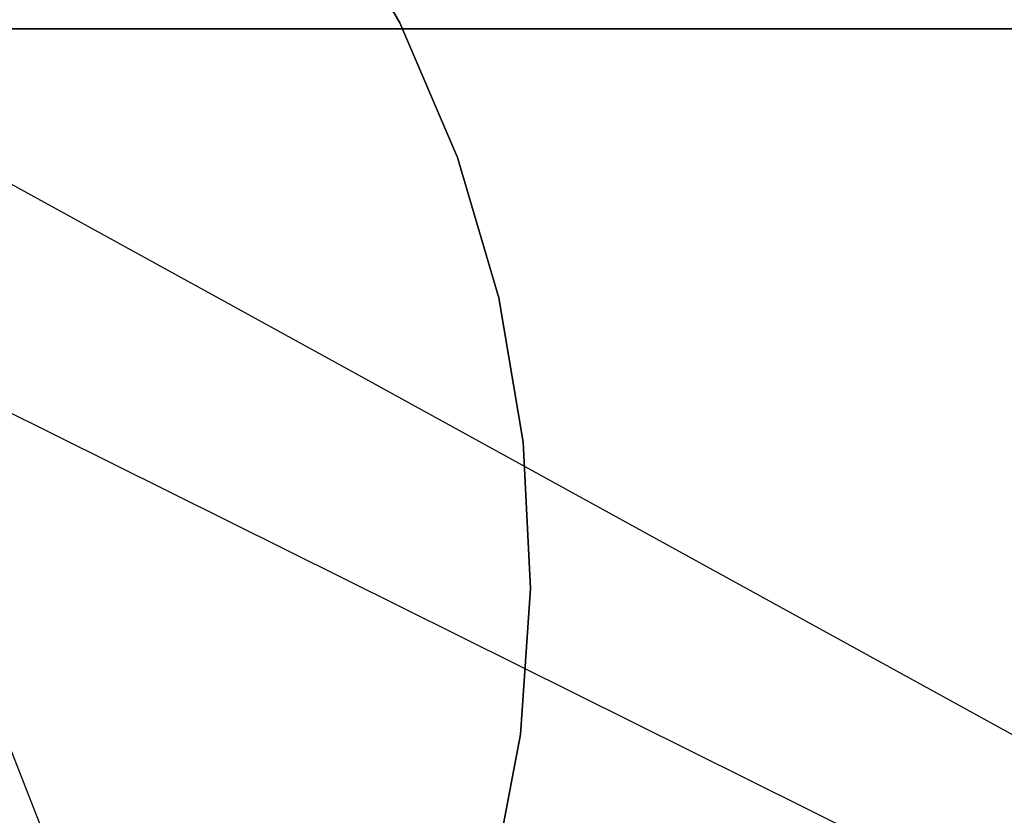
# Model space of a CAD drawing. Extents: x -172 to 172, y -29 to 28.
# Tile 398 of 656: x -16.29 to -8.99, y -13.43 to -7.53. Entities that reach past the tile are written whole.
import ezdxf

# ---------------------------------------------------------------- set-up
doc = ezdxf.new("R2010")
doc.units = 0
doc.header["$LTSCALE"] = 25.4
doc.layers.get('0').update_dxf_attribs({"linetype": 'CONTINUOUS'})

# ---------------------------------------------------------------- blocks, each defined once
blk = doc.blocks.new('RYFLO_AURA_STL')
at = {"color": 0}
for p, q in [((-13.4753, -7.5566, -119), (-14.0178, -6.6175, -119)), ((-14.0178, -6.6175, -120), (-13.4753, -7.5566, -120)), ((-14.0178, -6.6175, -120), (-13.4753, -7.5566, -120)), ((-13.4753, -7.5566, -119), (-14.0178, -6.6175, -119)), ((-13.0477, -8.5533, -119), (-13.4753, -7.5566, -119)), ((-13.4753, -7.5566, -119), (-13.4753, -7.5566, -120)), ((-13.4753, -7.5566, -120), (-13.0477, -8.5533, -120)), ((-13.4753, -7.5566, -119), (-13.4753, -7.5566, -120)), ((-13.4753, -7.5566, -120), (-13.0477, -8.5533, -120)), ((-13.0477, -8.5533, -119), (-13.4753, -7.5566, -119)), ((-12.7411, -9.5936, -119), (-13.0477, -8.5533, -119)), ((-13.0477, -8.5533, -119), (-13.0477, -8.5533, -120)), ((-13.0477, -8.5533, -120), (-12.7411, -9.5936, -120)), ((-13.0477, -8.5533, -119), (-13.0477, -8.5533, -120)), ((-13.0477, -8.5533, -120), (-12.7411, -9.5936, -120)), ((-12.7411, -9.5936, -119), (-13.0477, -8.5533, -119)), ((-12.5598, -10.6629, -119), (-12.7411, -9.5936, -119)), ((-12.7411, -9.5936, -119), (-12.7411, -9.5936, -120)), ((-12.7411, -9.5936, -120), (-12.5598, -10.6629, -120)), ((-12.7411, -9.5936, -119), (-12.7411, -9.5936, -120)), ((-12.7411, -9.5936, -120), (-12.5598, -10.6629, -120)), ((-12.5598, -10.6629, -119), (-12.7411, -9.5936, -119)), ((-12.5063, -11.7461, -119), (-12.5598, -10.6629, -119)), ((-12.5598, -10.6629, -119), (-12.5598, -10.6629, -120)), ((-12.5598, -10.6629, -120), (-12.5063, -11.7461, -120)), ((-12.5598, -10.6629, -119), (-12.5598, -10.6629, -120)), ((-12.5598, -10.6629, -120), (-12.5063, -11.7461, -120)), ((-12.5063, -11.7461, -119), (-12.5598, -10.6629, -119)), ((-12.5815, -12.8281, -119), (-12.5063, -11.7461, -119)), ((-12.5063, -11.7461, -120), (-12.5815, -12.8281, -120)), ((-12.5063, -11.7461, -120), (-12.5815, -12.8281, -120)), ((-12.5815, -12.8281, -119), (-12.5063, -11.7461, -119)), ((-12.5063, -11.7461, -119), (-12.5063, -11.7461, -120)), ((-12.5063, -11.7461, -119), (-12.5063, -11.7461, -120)), ((-12.7841, -13.8935, -119), (-12.5815, -12.8281, -119)), ((-12.5815, -12.8281, -120), (-12.7841, -13.8935, -120)), ((-12.5815, -12.8281, -120), (-12.7841, -13.8935, -120)), ((-12.7841, -13.8935, -119), (-12.5815, -12.8281, -119)), ((-12.5815, -12.8281, -119), (-12.5815, -12.8281, -120)), ((-12.5815, -12.8281, -119), (-12.5815, -12.8281, -120))]:
    blk.add_line(p, q, dxfattribs=at)

msp = doc.modelspace()

# ---------------------------------------------------------------- linework, layer by layer
at = {"color": 0}
for p, q in [((-8.604, -14.2997, -1415.5354), (-22.0949, -7.5997, -1414.3292)), ((-8.604, -7.5997, -1415.5354), (-22.0949, -7.5997, -1414.3292)), ((-8.604, -14.2997, -1415.5354), (-22.0949, -7.5997, -1414.3292)), ((-8.604, -7.5997, -1415.5354), (-22.0949, -7.5997, -1414.3292)), ((-18.4532, -7.5997, -1071.74), (-4.9398, -7.5997, -1070.8209)), ((-18.4532, -7.5997, -1071.74), (-4.9398, -7.5997, -1070.8209)), ((-18.4532, -7.5997, -1071.74), (-6.258, -14.2997, -1070.8636)), ((-18.4532, -7.5997, -1071.74), (-6.258, -14.2997, -1070.8636)), ((-18.4532, -7.5997, -1071.74), (-15.8286, -14.2997, -1071.4779)), ((-18.4532, -7.5997, -1071.74), (-15.8286, -14.2997, -1071.4779))]:
    msp.add_line(p, q, dxfattribs=at)

# ---------------------------------------------------------------- block references
msp.add_blockref('RYFLO_AURA_STL', (0, 0), dxfattribs=at)

doc.saveas('drawing.dxf')
